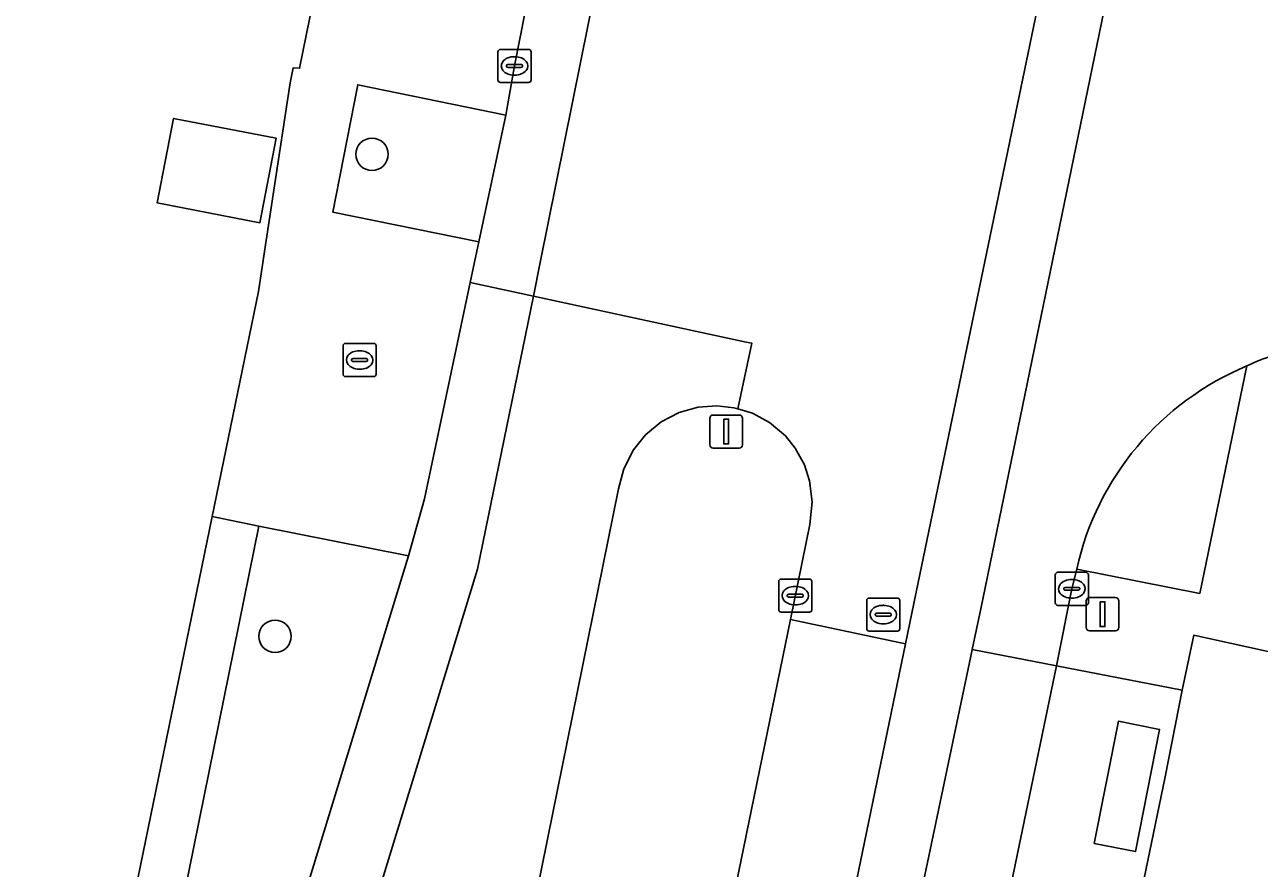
# Model space of a CAD drawing. Extents: x 157692 to 159674, y 381452 to 383291.
# Drawn here: x 158543.5 to 158580.82, y 382314.67 to 382340.17 of the extents above; entities that cross this region are included whole.
import ezdxf

# ---------------------------------------------------------------- set-up
doc = ezdxf.new("R2010")
doc.units = 0
for name, color, linetype in [('IMGEO_Berm_groen', 7, 'Continuous'), ('IMGEO_Boom', 7, 'Continuous'), ('IMGEO_Erf', 7, 'Continuous'), ('IMGEO_Groenvoorziening', 7, 'Continuous'), ('IMGEO_Kolk', 7, 'Continuous'), ('IMGEO_Lage_trafo', 7, 'Continuous'), ('IMGEO_Lichtmast', 7, 'Continuous'), ('IMGEO_Rijbaan_lokaal_gesloten', 7, 'Continuous'), ('IMGEO_Rioolput', 7, 'Continuous'), ('IMGEO_Verkeersbordpaal', 7, 'Continuous'), ('IMGEO_Voetpad_gesloten', 7, 'Continuous'), ('IMGEO_Voetpad_open', 7, 'Continuous')]:
    doc.layers.add(name, color=color, linetype=linetype)

msp = doc.modelspace()

# ---------------------------------------------------------------- linework, layer by layer
at = {"layer": 'IMGEO_Berm_groen'}
for points in [[(158566.644, 382322.187), (158567.234, 382325.064), (158567.304, 382325.746), (158567.225, 382326.384), (158567.068, 382326.86), (158566.787, 382327.371), (158566.493, 382327.735), (158566.011, 382328.143), (158565.497, 382328.42), (158565.051, 382328.557), (158564.939, 382328.591), (158564.425, 382328.647), (158563.854, 382328.604), (158563.281, 382328.442), (158562.742, 382328.162), (158562.266, 382327.772), (158561.897, 382327.314), (158561.609, 382326.746), (158561.45, 382326.139), (158553.124, 382285.066), (158549.349, 382267.06), (158522.982, 382137.975)], [(158528.747, 382136.998), (158534.877, 382167.21), (158542.075, 382202.135), (158547.202, 382227.455), (158566.644, 382322.187)]]:
    msp.add_lwpolyline(points, dxfattribs=at)
at = {"layer": 'IMGEO_Boom'}
for centre in [(158553.997, 382336.251), (158551.066, 382321.68)]:
    msp.add_circle(centre, 0.489, dxfattribs=at)
at = {"layer": 'IMGEO_Erf'}
for points in [[(158551.524, 382338.412), (158551.616, 382338.866), (158551.807, 382338.849), (158552.915, 382344.297)], [(158509.861, 382152.794), (158513.065, 382158.027), (158515.032, 382162.604), (158516.746, 382167.312), (158517.398, 382170.178), (158524.332, 382204.307), (158524.967, 382207.431), (158524.987, 382207.53), (158526.326, 382214.089), (158527.009, 382217.437), (158528.187, 382223.205), (158528.445, 382224.468), (158549.165, 382325.299), (158550.563, 382332.1), (158550.799, 382333.648), (158551.524, 382338.412)], [(158774.915, 382281.626), (158583.923, 382320.599), (158578.836, 382321.712), (158578.49, 382320.049), (158577.977, 382317.433), (158573.17, 382294.226), (158571.648, 382286.878), (158568.676, 382272.426), (158569.594, 382272.252), (158568.934, 382269.03), (158568.022, 382269.232), (158563.842, 382248.283), (158559.221, 382225.883), (158556.642, 382213.448), (158553.461, 382197.47)]]:
    msp.add_lwpolyline(points, dxfattribs=at)
msp.add_lwpolyline([(158548.001, 382337.337), (158551.104, 382336.737), (158550.61, 382334.18), (158547.507, 382334.78)], close=True, dxfattribs=at)
at = {"layer": 'IMGEO_Groenvoorziening'}
for points in [[(158558.047, 382337.432), (158553.568, 382338.352), (158552.809, 382334.504), (158557.222, 382333.606)], [(158555.098, 382324.117), (158550.578, 382325.008), (158545.594, 382300.452), (158547.764, 382300.168)]]:
    msp.add_lwpolyline(points, close=True, dxfattribs=at)
msp.add_lwpolyline([(158575.3, 382323.713), (158579.02, 382322.974), (158580.445, 382329.852)], dxfattribs=at)
msp.add_arc((158583.783, 382321.829), 8.69, 112.5902, 167.4781, dxfattribs=at)
at = {"layer": 'IMGEO_Kolk'}
for p, q in [((158557.804, 382338.495), (158557.804, 382339.347)), ((158557.879, 382339.421), (158558.731, 382339.421)), ((158558.292, 382339.201), (158558.317, 382339.201)), ((158558.805, 382339.347), (158558.805, 382338.495)), ((158558.063, 382338.915), (158558.063, 382338.927)), ((158558.501, 382338.878), (158558.103, 382338.878)), ((158558.106, 382338.964), (158558.504, 382338.964)), ((158558.547, 382338.927), (158558.547, 382338.915)), ((158558.731, 382338.421), (158557.879, 382338.421)), ((158558.315, 382338.641), (158558.29, 382338.641)), ((158553.122, 382329.606), (158553.122, 382330.458)), ((158553.197, 382330.532), (158554.049, 382330.532)), ((158553.61, 382330.312), (158553.635, 382330.312)), ((158554.123, 382330.458), (158554.123, 382329.606)), ((158553.381, 382330.026), (158553.381, 382330.038)), ((158553.819, 382329.989), (158553.421, 382329.989)), ((158553.424, 382330.075), (158553.822, 382330.075)), ((158553.865, 382330.038), (158553.865, 382330.026)), ((158554.049, 382329.532), (158553.197, 382329.532)), ((158553.633, 382329.752), (158553.608, 382329.752)), ((158574.651, 382322.689), (158574.651, 382323.541)), ((158574.726, 382323.615), (158575.578, 382323.615)), ((158575.652, 382323.541), (158575.652, 382322.689)), ((158566.291, 382322.483), (158566.291, 382323.335)), ((158566.366, 382323.409), (158567.218, 382323.409)), ((158566.779, 382323.189), (158566.804, 382323.189)), ((158567.292, 382323.335), (158567.292, 382322.483)), ((158574.91, 382323.109), (158574.91, 382323.121)), ((158574.953, 382323.158), (158575.351, 382323.158)), ((158575.139, 382323.395), (158575.164, 382323.395)), ((158575.394, 382323.121), (158575.394, 382323.109)), ((158566.55, 382322.903), (158566.55, 382322.915)), ((158566.988, 382322.866), (158566.59, 382322.866)), ((158566.593, 382322.952), (158566.991, 382322.952)), ((158567.034, 382322.915), (158567.034, 382322.903)), ((158575.348, 382323.072), (158574.95, 382323.072)), ((158575.162, 382322.835), (158575.137, 382322.835)), ((158567.218, 382322.409), (158566.366, 382322.409)), ((158566.802, 382322.629), (158566.777, 382322.629)), ((158575.578, 382322.615), (158574.726, 382322.615))]:
    msp.add_line(p, q, dxfattribs=at)
for points in [[(158557.804, 382338.495), (158557.804, 382339.347)], [(158557.879, 382339.421), (158558.731, 382339.421)], [(158558.805, 382339.347), (158558.805, 382338.495)], [(158558.731, 382338.421), (158557.879, 382338.421)], [(158553.122, 382329.606), (158553.122, 382330.458)], [(158553.197, 382330.532), (158554.049, 382330.532)], [(158554.123, 382330.458), (158554.123, 382329.606)], [(158554.049, 382329.532), (158553.197, 382329.532)], [(158574.651, 382322.689), (158574.651, 382323.541)], [(158574.726, 382323.615), (158575.578, 382323.615)], [(158575.652, 382323.541), (158575.652, 382322.689)], [(158566.291, 382322.483), (158566.291, 382323.335)], [(158566.366, 382323.409), (158567.218, 382323.409)], [(158567.292, 382323.335), (158567.292, 382322.483)], [(158567.218, 382322.409), (158566.366, 382322.409)], [(158575.578, 382322.615), (158574.726, 382322.615)]]:
    msp.add_lwpolyline(points, dxfattribs=at)
for centre, radius, start, end in [((158557.881, 382339.345), 0.0765, 91.552, 178.448), ((158557.881, 382339.345), 0.0765, 91.552, 178.448), ((158558.729, 382339.345), 0.0765, 1.552, 88.448), ((158558.729, 382339.345), 0.0765, 1.552, 88.448), ((158558.103, 382338.924), 0.0403, 85.8775, 175.7526), ((158558.1, 382338.914), 0.0366, 178.938, 274.7102), ((158558.504, 382338.921), 0.043, 264.8664, 352.4533), ((158558.508, 382338.926), 0.0386, 1.7309, 96.639), ((158557.881, 382338.497), 0.0765, 181.552, 268.448), ((158557.881, 382338.497), 0.0765, 181.552, 268.448), ((158558.729, 382338.497), 0.0765, 271.552, 358.448), ((158558.729, 382338.497), 0.0765, 271.552, 358.448), ((158553.199, 382330.456), 0.0765, 91.552, 178.448), ((158553.199, 382330.456), 0.0765, 91.552, 178.448), ((158554.047, 382330.456), 0.0765, 1.552, 88.448), ((158554.047, 382330.456), 0.0765, 1.552, 88.448), ((158553.421, 382330.035), 0.0403, 85.8775, 175.7526), ((158553.418, 382330.025), 0.0366, 178.938, 274.7102), ((158553.822, 382330.032), 0.043, 264.8664, 352.4533), ((158553.826, 382330.037), 0.0386, 1.7309, 96.639), ((158553.199, 382329.608), 0.0765, 181.552, 268.448), ((158553.199, 382329.608), 0.0765, 181.552, 268.448), ((158554.047, 382329.608), 0.0765, 271.552, 358.448), ((158554.047, 382329.608), 0.0765, 271.552, 358.448), ((158574.728, 382323.539), 0.0765, 91.552, 178.448), ((158574.728, 382323.539), 0.0765, 91.552, 178.448), ((158575.576, 382323.539), 0.0765, 1.552, 88.448), ((158575.576, 382323.539), 0.0765, 1.552, 88.448), ((158566.368, 382323.333), 0.0765, 91.552, 178.448), ((158566.368, 382323.333), 0.0765, 91.552, 178.448), ((158567.216, 382323.333), 0.0765, 1.552, 88.448), ((158567.216, 382323.333), 0.0765, 1.552, 88.448), ((158574.95, 382323.118), 0.0403, 85.8775, 175.7526), ((158575.355, 382323.12), 0.0386, 1.7309, 96.639), ((158566.59, 382322.912), 0.0403, 85.8775, 175.7526), ((158566.587, 382322.902), 0.0366, 178.938, 274.7102), ((158566.991, 382322.909), 0.043, 264.8664, 352.4533), ((158566.995, 382322.914), 0.0386, 1.7309, 96.639), ((158574.947, 382323.108), 0.0366, 178.938, 274.7102), ((158575.351, 382323.115), 0.043, 264.8664, 352.4533), ((158566.368, 382322.485), 0.0765, 181.552, 268.448), ((158566.368, 382322.485), 0.0765, 181.552, 268.448), ((158567.216, 382322.485), 0.0765, 271.552, 358.448), ((158567.216, 382322.485), 0.0765, 271.552, 358.448), ((158574.728, 382322.691), 0.0765, 181.552, 268.448), ((158574.728, 382322.691), 0.0765, 181.552, 268.448), ((158575.576, 382322.691), 0.0765, 271.552, 358.448), ((158575.576, 382322.691), 0.0765, 271.552, 358.448)]:
    msp.add_arc(centre, radius, start, end, dxfattribs=at)
for centre, major_axis, ratio, start_param, end_param in [((158558.291, 382338.921), (-0.387, 0.002), 0.722429, 4.712389, 7.853982), ((158558.316, 382338.921), (-0.39, 0.002), 0.717154, 1.570796, 4.712389), ((158553.609, 382330.032), (-0.387, 0.002), 0.722429, 4.712389, 7.853982), ((158553.634, 382330.032), (-0.39, 0.002), 0.717154, 1.570796, 4.712389), ((158566.778, 382322.909), (-0.387, 0.002), 0.722429, 4.712389, 7.853982), ((158566.803, 382322.909), (-0.39, 0.002), 0.717154, 1.570796, 4.712389), ((158575.138, 382323.115), (-0.387, 0.002), 0.722429, 4.712389, 7.853982), ((158575.163, 382323.115), (-0.39, 0.002), 0.717154, 1.570796, 4.712389)]:
    msp.add_ellipse(centre, major_axis=major_axis, ratio=ratio, start_param=start_param, end_param=end_param, dxfattribs=at)
at = {"layer": 'IMGEO_Lage_trafo'}
msp.add_lwpolyline([(158551.104, 382336.737), (158548.001, 382337.337), (158547.507, 382334.78), (158550.61, 382334.18)], close=True, dxfattribs=at)
at = {"layer": 'IMGEO_Lichtmast'}
for p, q in [((158575.584, 382321.948), (158575.584, 382322.748)), ((158575.584, 382322.748), (158575.584, 382321.948)), ((158575.684, 382322.848), (158576.474, 382322.848)), ((158576.474, 382322.848), (158575.684, 382322.848)), ((158576.574, 382322.748), (158576.574, 382321.948)), ((158576.574, 382321.948), (158576.574, 382322.748)), ((158576.474, 382321.848), (158575.684, 382321.848)), ((158575.684, 382321.848), (158576.474, 382321.848))]:
    msp.add_line(p, q, dxfattribs=at)
msp.add_lwpolyline([(158576.004, 382322.723), (158576.154, 382322.723), (158576.154, 382321.973), (158576.004, 382321.973), (158576.004, 382322.723)], dxfattribs=at)
for centre, start, end in [((158575.684, 382322.748), 90, 180), ((158575.684, 382322.748), 90, 180), ((158576.474, 382322.748), 0, 90), ((158576.474, 382322.748), 360, 90), ((158575.684, 382321.948), 180, 270), ((158575.684, 382321.948), 180, 270), ((158576.474, 382321.948), 270, 0), ((158576.474, 382321.948), 270, 0)]:
    msp.add_arc(centre, 0.1, start, end, dxfattribs=at)
at = {"layer": 'IMGEO_Rijbaan_lokaal_gesloten'}
msp.add_lwpolyline([(158576.456, 382418.202), (158584.663, 382458.624), (158591.78, 382492.336), (158589.807, 382492.761), (158589.624, 382491.884), (158589.495, 382491.264), (158582.83, 382459.355), (158582.012, 382455.393), (158574.537, 382418.739), (158562.307, 382358.757), (158561.806, 382356.259), (158561.547, 382354.975), (158559.276, 382343.829), (158558.305, 382338.921), (158558.047, 382337.432), (158557.222, 382333.606), (158556.963, 382332.377), (158558.877, 382331.964), (158559.085, 382332.976), (158561.278, 382343.885)], close=True, dxfattribs=at)
for points in [[(158561.278, 382343.885), (158559.085, 382332.976), (158558.877, 382331.964), (158565.311, 382330.576), (158565.479, 382330.54), (158565.051, 382328.557), (158565.497, 382328.42), (158566.011, 382328.143), (158566.493, 382327.735), (158566.787, 382327.371), (158567.068, 382326.86), (158567.225, 382326.384), (158567.304, 382325.746), (158567.234, 382325.064), (158566.644, 382322.187), (158570.119, 382321.454), (158570.442, 382323.016), (158576.228, 382350.879)], [(158568.668, 382304.769), (158572.097, 382321.078), (158572.14, 382321.285), (158572.398, 382322.511), (158578.084, 382350.123), (158578.202, 382350.697), (158576.268, 382351.075), (158576.228, 382350.879), (158570.442, 382323.016), (158570.119, 382321.454), (158566.717, 382304.975)], [(158578.084, 382350.123), (158572.398, 382322.511), (158572.14, 382321.285), (158574.688, 382320.789), (158575.152, 382323.115), (158575.3, 382323.713)], [(158551.272, 382304.412), (158557.185, 382323.713), (158558.877, 382331.964), (158556.963, 382332.377), (158555.587, 382325.831), (158555.098, 382324.117), (158547.764, 382300.168), (158545.126, 382287.308), (158537.807, 382251.157), (158532.866, 382227.394), (158528.224, 382204.425), (158526.501, 382196.114)], [(158549.349, 382267.06), (158553.124, 382285.066), (158561.45, 382326.139), (158561.609, 382326.746), (158561.897, 382327.314), (158562.266, 382327.772), (158562.742, 382328.162), (158563.281, 382328.442), (158563.854, 382328.604), (158564.425, 382328.647), (158564.939, 382328.591), (158565.051, 382328.557), (158565.479, 382330.54), (158565.311, 382330.576), (158558.877, 382331.964), (158557.185, 382323.713), (158551.272, 382304.412)], [(158566.717, 382304.975), (158570.119, 382321.454), (158566.644, 382322.187), (158547.202, 382227.455), (158542.075, 382202.135), (158534.877, 382167.21), (158528.747, 382136.998), (158534.64, 382136.161), (158544.988, 382186.707), (158554.178, 382231.666)]]:
    msp.add_lwpolyline(points, dxfattribs=at)
for centre, radius, start, end in [((158583.077, 382324.448), 6.011, 99.6904, 115.9657), ((158583.783, 382321.829), 8.69, 112.5902, 167.4781)]:
    msp.add_arc(centre, radius, start, end, dxfattribs=at)
at = {"layer": 'IMGEO_Rioolput'}
for p, q in [((158568.952, 382321.91), (158568.952, 382322.762)), ((158569.027, 382322.836), (158569.879, 382322.836)), ((158569.953, 382322.762), (158569.953, 382321.91)), ((158569.254, 382322.379), (158569.652, 382322.379)), ((158569.44, 382322.616), (158569.465, 382322.616)), ((158569.211, 382322.33), (158569.211, 382322.342)), ((158569.649, 382322.293), (158569.251, 382322.293)), ((158569.463, 382322.056), (158569.438, 382322.056)), ((158569.695, 382322.342), (158569.695, 382322.33)), ((158569.879, 382321.836), (158569.027, 382321.836))]:
    msp.add_line(p, q, dxfattribs=at)
for points in [[(158568.952, 382321.91), (158568.952, 382322.762)], [(158569.027, 382322.836), (158569.879, 382322.836)], [(158569.953, 382322.762), (158569.953, 382321.91)], [(158569.879, 382321.836), (158569.027, 382321.836)]]:
    msp.add_lwpolyline(points, dxfattribs=at)
for centre, radius, start, end in [((158569.029, 382322.76), 0.0765, 91.552, 178.448), ((158569.029, 382322.76), 0.0765, 91.552, 178.448), ((158569.877, 382322.76), 0.0765, 1.552, 88.448), ((158569.877, 382322.76), 0.0765, 1.552, 88.448), ((158569.251, 382322.339), 0.0403, 85.8775, 175.7526), ((158569.656, 382322.341), 0.0386, 1.7309, 96.639), ((158569.248, 382322.329), 0.0366, 178.938, 274.7102), ((158569.652, 382322.336), 0.043, 264.8664, 352.4533), ((158569.029, 382321.912), 0.0765, 181.552, 268.448), ((158569.029, 382321.912), 0.0765, 181.552, 268.448), ((158569.877, 382321.912), 0.0765, 271.552, 358.448), ((158569.877, 382321.912), 0.0765, 271.552, 358.448)]:
    msp.add_arc(centre, radius, start, end, dxfattribs=at)
for centre, major_axis, ratio, start_param, end_param in [((158569.439, 382322.336), (-0.387, 0.002), 0.722429, 4.712389, 7.853982), ((158569.464, 382322.336), (-0.39, 0.002), 0.717154, 1.570796, 4.712389)]:
    msp.add_ellipse(centre, major_axis=major_axis, ratio=ratio, start_param=start_param, end_param=end_param, dxfattribs=at)
at = {"layer": 'IMGEO_Verkeersbordpaal'}
for p, q in [((158564.308, 382328.369), (158565.098, 382328.369)), ((158565.098, 382328.369), (158564.308, 382328.369)), ((158564.208, 382327.469), (158564.208, 382328.269)), ((158564.208, 382328.269), (158564.208, 382327.469)), ((158565.198, 382328.269), (158565.198, 382327.469)), ((158565.198, 382327.469), (158565.198, 382328.269)), ((158565.098, 382327.369), (158564.308, 382327.369)), ((158564.308, 382327.369), (158565.098, 382327.369))]:
    msp.add_line(p, q, dxfattribs=at)
msp.add_lwpolyline([(158564.628, 382328.244), (158564.778, 382328.244), (158564.778, 382327.494), (158564.628, 382327.494), (158564.628, 382328.244)], dxfattribs=at)
for centre, start, end in [((158564.308, 382328.269), 90, 180), ((158564.308, 382328.269), 90, 180), ((158565.098, 382328.269), 0, 90), ((158565.098, 382328.269), 360, 90), ((158564.308, 382327.469), 180, 270), ((158564.308, 382327.469), 180, 270), ((158565.098, 382327.469), 270, 0), ((158565.098, 382327.469), 270, 0)]:
    msp.add_arc(centre, 0.1, start, end, dxfattribs=at)
at = {"layer": 'IMGEO_Voetpad_gesloten'}
msp.add_lwpolyline([(158577.802, 382318.865), (158576.559, 382319.11), (158575.831, 382315.419), (158577.074, 382315.174)], close=True, dxfattribs=at)
at = {"layer": 'IMGEO_Voetpad_open'}
for points in [[(158552.915, 382344.297), (158551.807, 382338.849), (158551.616, 382338.866), (158551.524, 382338.412), (158550.799, 382333.648), (158550.563, 382332.1), (158549.165, 382325.299), (158550.578, 382325.008), (158555.098, 382324.117), (158555.587, 382325.831), (158556.963, 382332.377), (158557.222, 382333.606), (158552.809, 382334.504), (158553.568, 382338.352), (158558.047, 382337.432), (158558.305, 382338.921), (158559.276, 382343.829)], [(158580.445, 382329.852), (158579.02, 382322.974), (158575.3, 382323.713), (158575.152, 382323.115), (158574.688, 382320.789), (158578.49, 382320.049), (158578.836, 382321.712), (158583.923, 382320.599), (158585.636, 382328.823)], [(158568.022, 382269.232), (158568.934, 382269.03), (158569.594, 382272.252), (158568.676, 382272.426), (158571.648, 382286.878), (158567.866, 382287.707), (158569.4, 382295.077), (158570.982, 382302.605), (158573.007, 382312.69), (158574.688, 382320.789), (158572.14, 382321.285), (158572.097, 382321.078), (158568.668, 382304.769)]]:
    msp.add_lwpolyline(points, dxfattribs=at)
for points in [[(158545.126, 382287.308), (158547.764, 382300.168), (158545.594, 382300.452), (158550.578, 382325.008), (158549.165, 382325.299), (158528.445, 382224.468), (158532.866, 382227.394), (158537.807, 382251.157)], [(158577.977, 382317.433), (158578.49, 382320.049), (158574.688, 382320.789), (158573.007, 382312.69), (158570.982, 382302.605), (158569.4, 382295.077), (158573.17, 382294.226)], [(158575.831, 382315.419), (158576.559, 382319.11), (158577.802, 382318.865), (158577.074, 382315.174)]]:
    msp.add_lwpolyline(points, close=True, dxfattribs=at)
msp.add_arc((158583.077, 382324.448), 6.011, 99.6904, 115.9657, dxfattribs=at)

doc.saveas('drawing.dxf')
